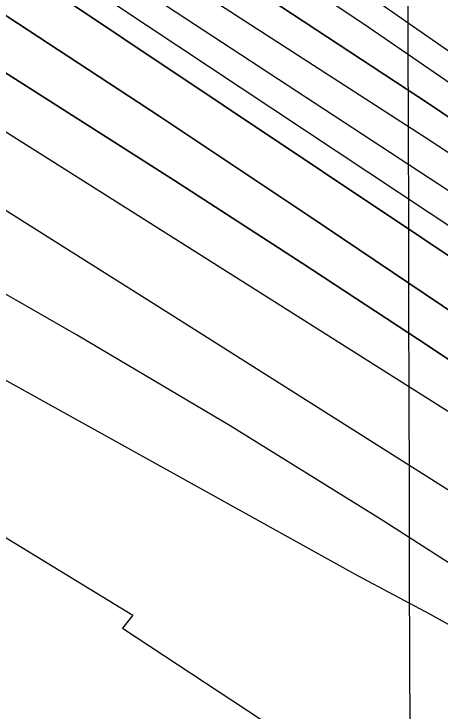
# Model space of a CAD drawing. Extents: x 3355677 to 3393573, y 612928 to 638357.
# Drawn here: x 3375383.4 to 3375612, y 620834.4 to 621208.5 of the extents above; entities that cross this region are included whole.
import ezdxf

# ---------------------------------------------------------------- set-up
doc = ezdxf.new("R2010")
doc.units = 0
for name, color, linetype in [('V-GRID-MAJR', 7, 'Continuous'), ('V-RIVR-EDGE', 7, 'Continuous'), ('V-RRAP-RVMT', 7, 'Continuous'), ('V-TOPO-DPTH', 7, 'Continuous'), ('V-TOPO-MAJR', 7, 'Continuous'), ('V-TOPO-MINR', 7, 'Continuous'), ('V-TOPO-WATR', 7, 'Continuous')]:
    doc.layers.add(name, color=color, linetype=linetype)

msp = doc.modelspace()

# ---------------------------------------------------------------- linework, layer by layer
at = {"layer": 'V-GRID-MAJR'}
msp.add_spline([(3375602.36, 618353.42), (3375586.5, 624411.21), (3375570.64, 630472.46), (3375554.77, 636533.74), (3375554.76, 636537.19)], degree=3, dxfattribs=at)
at = {"layer": 'V-RIVR-EDGE'}
msp.add_spline([(3378516.49, 618361.05), (3378507.6, 618370.69), (3378490.73, 618386.23), (3378471.74, 618402.14), (3378446.08, 618427.92), (3378423.59, 618453.7), (3378402.15, 618477.72), (3378364.89, 618515.51), (3378349.43, 618530.35), (3378342.04, 618535.3), (3378334.65, 618539.2), (3378327.62, 618546.97), (3378322.71, 618554.38), (3378318.84, 618559.67), (3378306.54, 618572.39), (3378288.96, 618586.53), (3378281.23, 618596.41), (3378275.96, 618603.83), (3378258.04, 618621.84), (3378254.18, 618629.96), (3378247.86, 618638.78), (3378236.96, 618650.79), (3378233.81, 618657.14), (3378231.35, 618661.38), (3378222.57, 618670.56), (3378197.97, 618699.87), (3378183.21, 618714), (3378173.72, 618726.71), (3378162.47, 618734.49), (3378158.95, 618737.67), (3378158.61, 618741.54), (3378158.26, 618744.72), (3378155.81, 618749.66), (3378152.29, 618753.19), (3378146.31, 618755.67), (3378143.5, 618758.85), (3378140, 618769.43), (3378130.53, 618786.72), (3378121.05, 618799.43), (3378116.48, 618802.96), (3378111.54, 618803.33), (3378106.96, 618803.69), (3378107.68, 618808.27), (3378105.22, 618811.8), (3378096.08, 618818.87), (3378090.1, 618823.82), (3378078.84, 618830.54), (3378077.08, 618832.66), (3378071.83, 618844.3), (3378067.97, 618853.12), (3378067.98, 618856.29), (3378066.58, 618858.76), (3378058.13, 618863.01), (3378052.16, 618871.83), (3378044.1, 618888.77), (3378037.43, 618898.65), (3378027.59, 618911.01), (3378012.81, 618918.45), (3378000.84, 618924.11), (3377993.11, 618932.59), (3377988.55, 618941.06), (3377985.4, 618949.52), (3377982.24, 618954.46), (3377974.51, 618963.29), (3377969.24, 618967.89), (3377966.79, 618973.88), (3377960.81, 618977.77), (3377955.52, 618978.84), (3377954.83, 618983.07), (3377951.31, 618985.9), (3377937.58, 618991.22), (3377933.72, 618995.46), (3377918.25, 619012.76), (3377900.33, 619032.19), (3377899.99, 619037.47), (3377897.54, 619041.71), (3377893.67, 619045.59), (3377886.27, 619044.91), (3377882.39, 619044.92), (3377878.87, 619047.39), (3377875.72, 619053.74), (3377866.93, 619063.28), (3377843.02, 619083.78), (3377840.22, 619089.42), (3377839.18, 619096.12), (3377836.71, 619097.89), (3377833.19, 619098.25), (3377832.49, 619100.01), (3377831.44, 619103.89), (3377828.98, 619106.01), (3377820.18, 619110.97), (3377809.64, 619121.21), (3377795.58, 619135.69), (3377778.71, 619154.76), (3377773.79, 619160.41), (3377758.67, 619171.37), (3377751.64, 619178.79), (3377734.41, 619195.04), (3377715.08, 619215.53), (3377698.93, 619236.36), (3377689.44, 619246.6), (3377686.28, 619253.66), (3377675.73, 619259.67), (3377669.05, 619265.33), (3377666.24, 619269.92), (3377662.02, 619272.39), (3377656.38, 619274.17), (3377649.7, 619279.47), (3377628.6, 619296.08), (3377619.46, 619304.56), (3377610.32, 619314.45), (3377594.85, 619326.47), (3377585.71, 619336.01), (3377577.62, 619344.49), (3377561.44, 619355.45), (3377551.95, 619364.63), (3377544.22, 619374.17), (3377540.72, 619384.04), (3377539.32, 619385.81), (3377536.15, 619386.87), (3377528.75, 619389.01), (3377525.59, 619391.83), (3377523.49, 619398.53), (3377519.99, 619409.11), (3377509.1, 619421.12), (3377504.18, 619425.71), (3377489.74, 619431.04), (3377482.35, 619435.28), (3377478.49, 619440.93), (3377476.38, 619443.05), (3377471.46, 619446.94), (3377465.14, 619455.41), (3377463.39, 619460), (3377454.25, 619470.59), (3377432.47, 619495.66), (3377419.12, 619513.31), (3377396.28, 619540.15), (3377376.96, 619562.4), (3377360.09, 619581.12), (3377353.41, 619589.94), (3377348.5, 619598.76), (3377341.83, 619607.59), (3377323.55, 619623.49), (3377313.35, 619633.38), (3377305.61, 619638.33), (3377297.52, 619644.7), (3377297.53, 619647.87), (3377297.54, 619650.69), (3377294.03, 619656.69), (3377285.24, 619666.58), (3377279.28, 619677.16), (3377274.01, 619683.52), (3377265.56, 619688.47), (3377258.89, 619694.83), (3377253.62, 619705.06), (3377251.89, 619714.93), (3377248.03, 619720.93), (3377245.57, 619724.46), (3377241.7, 619727.64), (3377232.89, 619728.37), (3377223.38, 619730.86), (3377212.47, 619733.35), (3377204.37, 619737.6), (3377200.86, 619740.08), (3377195.22, 619741.15), (3377185.71, 619741.17), (3377172.33, 619748.61), (3377155.8, 619761.33), (3377143.16, 619778.28), (3377132.62, 619792.4), (3377131.93, 619797.33), (3377130.18, 619802.27), (3377123.51, 619811.1), (3377116.49, 619822.04), (3377110.17, 619832.98), (3377098.6, 619854.85), (3377095.09, 619862.97), (3377087.73, 619876.73), (3377081.41, 619884.85), (3377075.78, 619891.2), (3377063.5, 619909.91), (3377063.15, 619913.08), (3377058.59, 619921.55), (3377041.74, 619947.67), (3377035.78, 619957.9), (3377024.88, 619970.26), (3377017.51, 619982.26), (3377008.73, 619991.09), (3377000.99, 619999.22), (3376998.89, 620003.1), (3376997.85, 620008.39), (3376993.28, 620014.39), (3376981.69, 620029.57), (3376966.57, 620041.59), (3376947.93, 620056.08), (3376931.04, 620066.69), (3376914.5, 620075.54), (3376905.71, 620081.91), (3376896.22, 620095.67), (3376889.56, 620109.08), (3376877.63, 620128.14), (3376863.24, 620153.19), (3376850.61, 620175.78), (3376840.44, 620195.18), (3376834.13, 620206.12), (3376830.62, 620213.88), (3376827.11, 620219.88), (3376766.3, 620280.64), (3376733.96, 620311.73), (3376710.76, 620332.22), (3376680.51, 620356.61), (3376664.69, 620368.98), (3376652.37, 620376.06), (3376623.52, 620393.4), (3376605.58, 620405.78), (3376585.52, 620418.86), (3376578.14, 620424.17), (3376571.8, 620428.06), (3376565.46, 620427.02), (3376541.18, 620440.12), (3376536.96, 620446.47), (3376535.22, 620453.17), (3376537.71, 620461.97), (3376537.72, 620466.2), (3376535.61, 620469.03), (3376529.98, 620470.8), (3376523.63, 620470.11), (3376520.11, 620471.53), (3376509.21, 620481.07), (3376501.13, 620489.55), (3376495.52, 620499.78), (3376489.55, 620510.72), (3376487.1, 620514.95), (3376486.05, 620518.13), (3376484.29, 620520.6), (3376464.95, 620537.91), (3376449.83, 620547.47), (3376433.64, 620556.31), (3376408.32, 620577.17), (3376393.54, 620585.66), (3376376.29, 620593.81), (3376351.66, 620606.2), (3376335.11, 620613.29), (3376324.56, 620620.01), (3376307.31, 620625.34), (3376296.04, 620630.65), (3376270.36, 620648.34), (3376252.78, 620662.12), (3376242.94, 620672.72), (3376238.01, 620675.9), (3376233.43, 620676.62), (3376229.56, 620679.09), (3376210.93, 620695.35), (3376192.64, 620709.84), (3376157.47, 620736.71), (3376139.88, 620750.14), (3376127.93, 620761.8), (3376118.44, 620769.58), (3376106.12, 620776.3), (3376072.01, 620806.34), (3376048.47, 620834.23), (3376004.89, 620878.04), (3375983.1, 620902.76), (3375960.97, 620929.59), (3375953.95, 620939.83), (3375949.03, 620948.3), (3375944.83, 620957.82), (3375936.05, 620971.59), (3375912.87, 621001.6), (3375906.89, 621006.9), (3375899.52, 621016.43), (3375896.01, 621023.48), (3375881.26, 621042.55), (3375856.32, 621075.38), (3375835.59, 621097.28), (3375809.57, 621122.72), (3375786.01, 621142.15), (3375742.74, 621169.75), (3375706.5, 621193.09), (3375654.8, 621233.74), (3375605.57, 621273.68), (3375571.82, 621307.24), (3375559.88, 621321.37), (3375554.61, 621330.89), (3375550.75, 621336.89), (3375547.94, 621339.72), (3375541.25, 621342.56), (3375536.33, 621345.74), (3375533.51, 621347.86), (3375528.24, 621352.81), (3375524.03, 621359.16), (3375521.22, 621361.99), (3375518.76, 621365.16), (3375514.54, 621369.76), (3375499.05, 621375.43), (3375478.63, 621382.53), (3375451.52, 621393.17), (3375434.62, 621398.5), (3375424.77, 621404.51), (3375412.44, 621407.36), (3375405.76, 621410.55), (3375395.2, 621414.45), (3375385.69, 621417.29), (3375374.07, 621420.49), (3375363.5, 621420.87), (3375351.51, 621419.14), (3375336.69, 621411.07), (3375326.11, 621405.81), (3375315.54, 621405.48), (3375306.73, 621408.33), (3375297.58, 621412.93), (3375285.62, 621419.3), (3375281.41, 621425.65), (3375276.14, 621431.66), (3375271.91, 621433.78), (3375264.16, 621435.21), (3375259.93, 621435.22), (3375254.65, 621435.24), (3375251.48, 621435.24), (3375245.49, 621436.31), (3375239.86, 621437.74), (3375215.21, 621444.49), (3375187.39, 621452.67), (3375156.75, 621461.2), (3375150.77, 621464.74), (3375147.25, 621465.8), (3375142.67, 621466.87), (3375137.39, 621467.94), (3375132.1, 621468.31), (3375129.64, 621468.32), (3375105.35, 621477.18), (3375084.93, 621485.69), (3375080.36, 621489.23), (3375075.08, 621491.35), (3375067.33, 621492.43), (3375058.88, 621497.03), (3375037.06, 621506.95), (3374951.91, 621556.5), (3374890.69, 621595.76), (3374838.99, 621635), (3374815.41, 621649.51), (3374801.34, 621657.65)], degree=3, dxfattribs=at)
at = {"layer": 'V-RRAP-RVMT'}
for p, q in [((3375368.61, 620933.86), (3375447.26, 620885.84)), ((3375447.26, 620885.84), (3375441.61, 620878.92)), ((3375441.61, 620878.92), (3375541.27, 620813.37))]:
    msp.add_line(p, q, dxfattribs=at)
at = {"layer": 'V-TOPO-DPTH'}
for points in [[(3373750.75, 622256.77), (3374431.76, 621814.98), (3374434.76, 621813.03), (3374437.76, 621811.09), (3374440.77, 621809.14), (3374443.77, 621807.2), (3374446.78, 621805.27), (3374449.79, 621803.33), (3374452.8, 621801.4), (3374455.81, 621799.47), (3375095, 621390.8), (3375115.46, 621377.7), (3375135.91, 621364.59), (3375156.35, 621351.47), (3375176.78, 621338.33), (3375298.84, 621259.75), (3375380.1, 621207.01), (3375461.09, 621153.86), (3375541.68, 621100.12), (3375622, 621045.96)], [(3373750.75, 622256.77), (3374431.76, 621814.98), (3374434.76, 621813.03), (3374437.76, 621811.09), (3374440.77, 621809.14), (3374443.77, 621807.2), (3374446.78, 621805.27), (3374449.79, 621803.33), (3374452.8, 621801.4), (3374455.81, 621799.47), (3375095, 621390.8), (3375115.46, 621377.7), (3375135.91, 621364.59), (3375156.35, 621351.47), (3375176.78, 621338.33), (3375298.84, 621259.75), (3375380.1, 621207.01), (3375461.09, 621153.86), (3375541.68, 621100.12), (3375622, 621045.96)], [(3374015.49, 622113.85), (3374388.17, 621872.34), (3374419.5, 621852.1), (3374450.86, 621831.91), (3374482.27, 621811.8), (3374513.72, 621791.74), (3374632.11, 621716.44), (3374718.62, 621661.44), (3374805.13, 621606.45), (3374891.66, 621551.48), (3374978.19, 621496.52), (3375087.62, 621427.04), (3375119.42, 621406.79), (3375151.18, 621386.47), (3375182.89, 621366.08), (3375214.56, 621345.62), (3375230.8, 621335.09), (3375270.51, 621309.25), (3375310.14, 621283.29), (3375349.67, 621257.16), (3375389.11, 621230.92), (3375869.21, 620910.06)], [(3375869.21, 620910.06), (3375389.11, 621230.92), (3375349.67, 621257.16), (3375310.14, 621283.29), (3375270.51, 621309.25), (3375230.8, 621335.09), (3375214.56, 621345.62), (3375182.89, 621366.08), (3375151.18, 621386.47), (3375119.42, 621406.79), (3375087.62, 621427.04), (3374978.19, 621496.52), (3374891.66, 621551.48), (3374805.13, 621606.45), (3374718.62, 621661.44), (3374632.11, 621716.44), (3374513.72, 621791.74), (3374482.27, 621811.8), (3374450.86, 621831.91), (3374419.5, 621852.1), (3374388.17, 621872.34), (3374015.49, 622113.85)], [(3375776.56, 621008.69), (3375168.27, 621407.35), (3375167.4, 621407.92), (3375164.79, 621409.6), (3375151.94, 621417.77), (3375144.64, 621422.4), (3375137.33, 621427.03), (3375130.02, 621431.64), (3375122.7, 621436.25), (3374506.84, 621823.23), (3374484.85, 621837.11), (3374462.91, 621851.06), (3374441.02, 621865.1), (3374419.18, 621879.21), (3374267.38, 621977.72)], [(3375776.56, 621008.69), (3375168.27, 621407.35), (3375167.4, 621407.92), (3375164.79, 621409.6), (3375151.94, 621417.77), (3375144.64, 621422.4), (3375137.33, 621427.03), (3375130.02, 621431.64), (3375122.7, 621436.25), (3374506.84, 621823.23), (3374484.85, 621837.11), (3374462.91, 621851.06), (3374441.02, 621865.1), (3374419.18, 621879.21), (3374267.38, 621977.72)], [(3374370.03, 621936.91), (3374448.48, 621885.72), (3374461.35, 621877.39), (3374474.26, 621869.11), (3374487.23, 621860.93), (3374500.23, 621852.81), (3374667.24, 621749.31), (3374753.06, 621696.22), (3374838.96, 621643.23), (3374924.94, 621590.4), (3375010.98, 621537.66), (3375156.6, 621448.58), (3375169.86, 621440.42), (3375183.09, 621432.21), (3375196.27, 621423.93), (3375209.43, 621415.6), (3375434.89, 621271.96), (3375520.87, 621216.43), (3375606.37, 621160.19), (3375691.17, 621102.89)], [(3374370.03, 621936.91), (3374448.48, 621885.72), (3374461.35, 621877.39), (3374474.26, 621869.11), (3374487.23, 621860.93), (3374500.23, 621852.81), (3374667.24, 621749.31), (3374753.06, 621696.22), (3374838.96, 621643.23), (3374924.94, 621590.4), (3375010.98, 621537.66), (3375156.6, 621448.58), (3375169.86, 621440.42), (3375183.09, 621432.21), (3375196.27, 621423.93), (3375209.43, 621415.6), (3375434.89, 621271.96), (3375520.87, 621216.43), (3375606.37, 621160.19), (3375691.17, 621102.89)], [(3375673.7, 620984.62), (3375606.12, 621030.14), (3375538.02, 621074.87), (3375469.58, 621119.09), (3375186.75, 621299.5), (3375153.45, 621320.76), (3375120.16, 621342.03), (3375086.89, 621363.32), (3375053.62, 621384.63), (3374963.39, 621442.47), (3374885.03, 621492.74), (3374806.7, 621543.04), (3374728.39, 621593.38), (3374650.11, 621643.77), (3374487.37, 621748.58), (3374455.72, 621768.94), (3374424.05, 621789.29), (3374392.37, 621809.61), (3374360.68, 621829.91), (3374333.32, 621847.42), (3374287.87, 621876.36), (3374242.34, 621905.16), (3374196.67, 621933.76)], [(3374196.67, 621933.76), (3374242.34, 621905.16), (3374287.87, 621876.36), (3374333.32, 621847.42), (3374360.68, 621829.91), (3374392.37, 621809.61), (3374424.05, 621789.29), (3374455.72, 621768.94), (3374487.37, 621748.58), (3374650.11, 621643.77), (3374728.39, 621593.38), (3374806.7, 621543.04), (3374885.03, 621492.74), (3374963.39, 621442.47), (3375053.62, 621384.63), (3375086.89, 621363.32), (3375120.16, 621342.03), (3375153.45, 621320.76), (3375186.75, 621299.5), (3375469.58, 621119.09), (3375538.02, 621074.87), (3375606.12, 621030.14), (3375673.7, 620984.62)], [(3375906.19, 620987.18), (3375484.06, 621280.81), (3375438.15, 621312.21), (3375391.92, 621343.13), (3375345.21, 621373.31), (3375298.18, 621403.01), (3375260.5, 621426.39), (3375232.01, 621443.94), (3375203.43, 621461.35), (3375174.74, 621478.56), (3375145.97, 621495.63), (3374641.85, 621792.49), (3374615.66, 621808.01), (3374589.51, 621823.62), (3374563.45, 621839.37), (3374537.45, 621855.21), (3374493.48, 621882.15), (3374489.51, 621884.61), (3374485.56, 621887.08), (3374481.63, 621889.6), (3374477.72, 621892.13), (3374454.28, 621907.48), (3374438.7, 621917.78)]]:
    msp.add_lwpolyline(points, dxfattribs=at)
at = {"layer": 'V-TOPO-MAJR'}
msp.add_lwpolyline([(3375685.99, 620951.18), (3375378.01, 621145.79), (3375341.48, 621168.79), (3375304.89, 621191.69), (3375268.22, 621214.47), (3375231.5, 621237.15), (3375185.73, 621265.31), (3375171.86, 621273.87), (3375158, 621282.45), (3375144.16, 621291.07), (3375130.34, 621299.71), (3375110.73, 621311.99), (3375106.73, 621314.52), (3375102.75, 621317.07), (3375098.78, 621319.65), (3375094.82, 621322.24), (3375053.05, 621349.89), (3375028.19, 621366.3), (3375003.31, 621382.66), (3374978.39, 621398.96), (3374953.44, 621415.22), (3374452.51, 621740.69)], dxfattribs=at)
at = {"layer": 'V-TOPO-MINR'}
for points in [[(3375622, 621045.96), (3375541.68, 621100.12), (3375461.09, 621153.86), (3375380.1, 621207.01), (3375298.84, 621259.75), (3375176.78, 621338.33), (3375156.35, 621351.47), (3375135.91, 621364.59), (3375115.46, 621377.7), (3375095, 621390.8), (3374455.81, 621799.47), (3374452.8, 621801.4), (3374449.79, 621803.33), (3374446.78, 621805.27), (3374443.77, 621807.2), (3374440.77, 621809.14), (3374437.76, 621811.09), (3374434.76, 621813.03), (3374431.76, 621814.98), (3373750.75, 622256.77)], [(3375869.21, 620910.06), (3375389.11, 621230.92), (3375349.67, 621257.16), (3375310.14, 621283.29), (3375270.51, 621309.25), (3375230.8, 621335.09), (3375214.56, 621345.62), (3375182.89, 621366.08), (3375151.18, 621386.47), (3375119.42, 621406.79), (3375087.62, 621427.04), (3374978.19, 621496.52), (3374891.66, 621551.48), (3374805.13, 621606.45), (3374718.62, 621661.44), (3374632.11, 621716.44), (3374513.72, 621791.74), (3374482.27, 621811.8), (3374450.86, 621831.91), (3374419.5, 621852.1), (3374388.17, 621872.34), (3374015.49, 622113.85)], [(3375773.4, 620853.71), (3375466.33, 621047.92), (3375402.53, 621088.2), (3375338.68, 621128.41), (3375274.76, 621168.51), (3375210.8, 621208.54), (3375120.34, 621265.04), (3375101.65, 621276.87), (3375083.05, 621288.86), (3375064.6, 621301.07), (3375046.25, 621313.43), (3374837.65, 621455.78), (3374764.85, 621505.18), (3374691.89, 621554.33), (3374618.67, 621603.1), (3374545.28, 621651.62), (3374420.62, 621733.57), (3374409.42, 621740.89), (3374398.18, 621748.15), (3374386.88, 621755.33), (3374375.56, 621762.46), (3373849.69, 622090.95)], [(3375911.5, 620899.34), (3375268.37, 621326), (3375250.19, 621338.03), (3375231.99, 621350.02), (3375213.76, 621361.96), (3375195.5, 621373.86), (3375177.2, 621385.71), (3375158.88, 621397.5), (3375140.51, 621409.24), (3375122.11, 621420.92), (3375077.87, 621448.91), (3375037.33, 621474.55), (3374996.79, 621500.19), (3374956.24, 621525.83), (3374915.69, 621551.46), (3374510.24, 621807.77), (3374483.59, 621824.68), (3374456.99, 621841.65), (3374430.44, 621858.71), (3374403.93, 621875.83), (3374142.91, 622045.03)], [(3375776.56, 621008.69), (3375168.27, 621407.35), (3375167.4, 621407.92), (3375164.79, 621409.6), (3375151.94, 621417.77), (3375144.64, 621422.4), (3375137.33, 621427.03), (3375130.02, 621431.64), (3375122.7, 621436.25), (3374506.84, 621823.23), (3374484.85, 621837.11), (3374462.91, 621851.06), (3374441.02, 621865.1), (3374419.18, 621879.21), (3374267.38, 621977.72)], [(3375660.67, 621105.06), (3375605.03, 621141.43), (3375187.51, 621411.15), (3375180.91, 621415.39), (3375174.3, 621419.61), (3375167.66, 621423.8), (3375161.01, 621427.97), (3375077.24, 621480.21), (3375028.69, 621510.48), (3374980.15, 621540.75), (3374931.61, 621571.03), (3374883.07, 621601.31), (3374503.55, 621838.05), (3374486.05, 621849.04), (3374468.59, 621860.1), (3374451.19, 621871.25), (3374433.84, 621882.48), (3374326.57, 621952.28)], [(3375645.17, 620864.87), (3375606.8, 620886.31), (3375567.96, 620906.92), (3375061.29, 621188.16), (3375044.82, 621199.29), (3375028.48, 621210.6), (3375012.32, 621222.18), (3374996.29, 621233.94), (3374911.3, 621297.37), (3374852.73, 621340.78), (3374793.98, 621383.94), (3374734.94, 621426.72), (3374675.72, 621469.24), (3374412.28, 621657.07), (3374387.49, 621674.41), (3374362.5, 621691.46), (3374337.21, 621708.07), (3374311.72, 621724.37), (3374204.94, 621791.35), (3374125.59, 621840.38), (3374045.82, 621888.71), (3373965.42, 621935.98)], [(3374196.67, 621933.76), (3374242.34, 621905.16), (3374287.87, 621876.36), (3374333.32, 621847.42), (3374360.68, 621829.91), (3374392.37, 621809.61), (3374424.05, 621789.29), (3374455.72, 621768.94), (3374487.37, 621748.58), (3374650.11, 621643.77), (3374728.39, 621593.38), (3374806.7, 621543.04), (3374885.03, 621492.74), (3374963.39, 621442.47), (3375053.62, 621384.63), (3375086.89, 621363.32), (3375120.16, 621342.03), (3375153.45, 621320.76), (3375186.75, 621299.5), (3375469.58, 621119.09), (3375538.02, 621074.87), (3375606.12, 621030.14), (3375673.7, 620984.62)], [(3375648.15, 621150.17), (3375573.5, 621201.37), (3375498.38, 621251.87), (3375422.56, 621301.29), (3375346.26, 621350.01), (3375233.81, 621420.69), (3375213.35, 621433.47), (3375192.83, 621446.16), (3375172.23, 621458.72), (3375151.58, 621471.2), (3374825.06, 621667.16), (3374767.31, 621701.96), (3374709.65, 621736.88), (3374652.11, 621772.01), (3374594.64, 621807.27), (3374496.87, 621867.51), (3374488.38, 621872.79), (3374479.92, 621878.11), (3374471.5, 621883.5), (3374463.11, 621888.94), (3374412.65, 621921.95)], [(3375906.19, 620987.18), (3375484.06, 621280.81), (3375438.15, 621312.21), (3375391.92, 621343.13), (3375345.21, 621373.31), (3375298.18, 621403.01), (3375260.5, 621426.39), (3375232.01, 621443.94), (3375203.43, 621461.35), (3375174.74, 621478.56), (3375145.97, 621495.63), (3374641.85, 621792.49), (3374615.66, 621808.01), (3374589.51, 621823.62), (3374563.45, 621839.37), (3374537.45, 621855.21), (3374493.48, 621882.15), (3374489.51, 621884.61), (3374485.56, 621887.08), (3374481.63, 621889.6), (3374477.72, 621892.13), (3374454.28, 621907.48), (3374438.7, 621917.78)], [(3375661.73, 620885), (3375580.96, 620936.82), (3375499.46, 620987.46), (3375416.9, 621036.34), (3375333.63, 621084.04), (3375059.72, 621237.05), (3375056.83, 621238.64), (3375053.11, 621240.76), (3375050.26, 621242.66), (3375046.36, 621245.57), (3375036.86, 621252.68), (3375031.39, 621256.76), (3375025.92, 621260.84), (3375020.45, 621264.92), (3375014.97, 621268.99), (3374475.61, 621669.48)]]:
    msp.add_lwpolyline(points, dxfattribs=at)
at = {"layer": 'V-TOPO-WATR'}
msp.add_lwpolyline([(3375691.17, 621102.89), (3375606.37, 621160.19), (3375520.87, 621216.43), (3375434.89, 621271.96), (3375209.43, 621415.6), (3375196.27, 621423.93), (3375183.09, 621432.21), (3375169.86, 621440.42), (3375156.6, 621448.58), (3375010.98, 621537.66), (3374924.94, 621590.4), (3374838.96, 621643.23), (3374753.06, 621696.22), (3374667.24, 621749.31), (3374500.23, 621852.81), (3374487.23, 621860.93), (3374474.26, 621869.11), (3374461.35, 621877.39), (3374448.48, 621885.72), (3374370.03, 621936.91)], dxfattribs=at)

doc.saveas('drawing.dxf')
